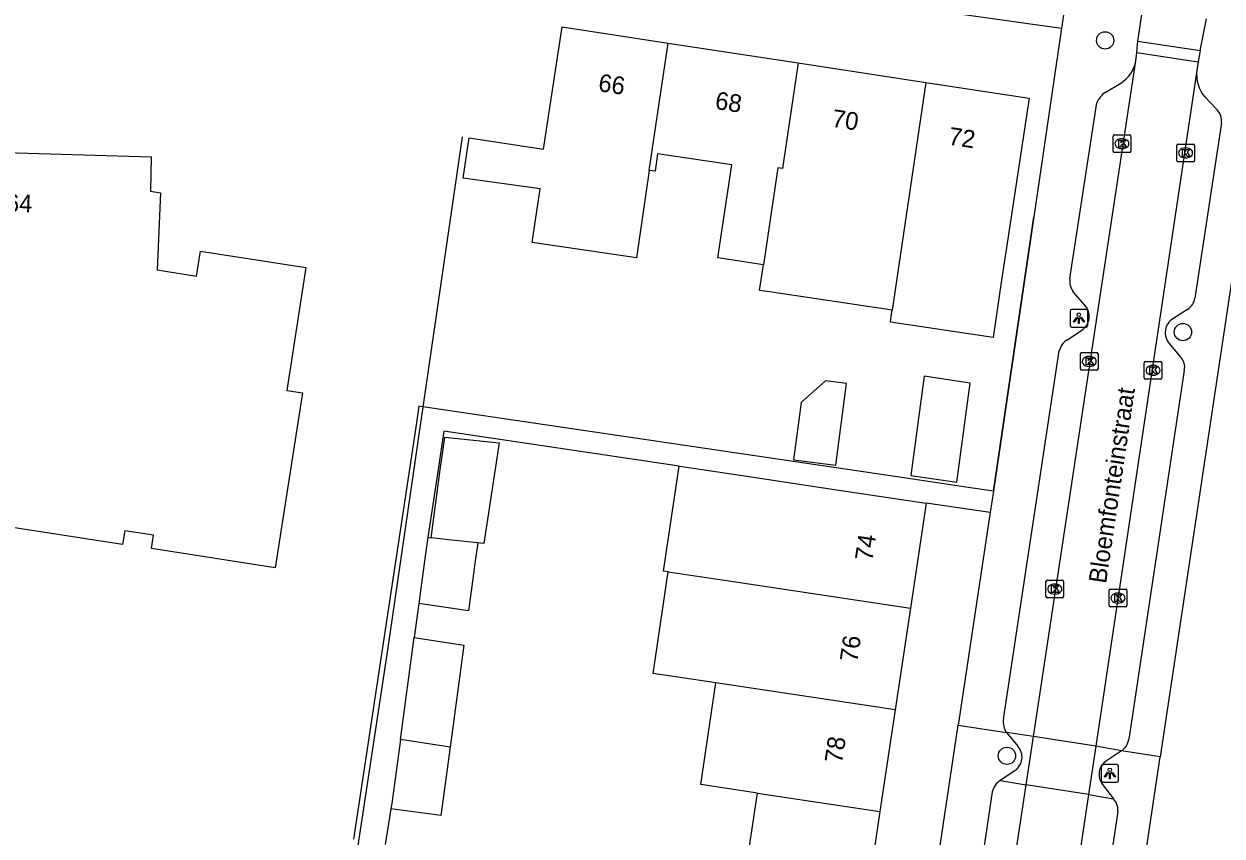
# Model space of a CAD drawing. Extents: x 163010 to 163853, y 382793 to 383982.
# Drawn here: x 163496.4 to 163564.2, y 383299.8 to 383345.7 of the extents above; entities that cross this region are included whole.
import ezdxf

# ---------------------------------------------------------------- set-up
doc = ezdxf.new("R2010")
doc.units = 0
for name, color, linetype in [('IMGEO_Boom', 7, 'Continuous'), ('IMGEO_Hek', 7, 'Continuous'), ('IMGEO_Kolk', 7, 'Continuous'), ('IMGEO_Lichtpunt', 7, 'Continuous'), ('IMGEO_Muur', 7, 'Continuous'), ('IMGEO_Openbare_ruimte_label', 7, 'Continuous'), ('IMGEO_Pand', 7, 'Continuous'), ('IMGEO_Pand_nummerreeks', 7, 'Continuous'), ('IMGEO_Parkeervlak_open', 7, 'Continuous'), ('IMGEO_Rijbaan_lokaal_open', 7, 'Continuous'), ('IMGEO_Voetpad_gesloten', 7, 'Continuous'), ('IMGEO_Voetpad_open', 7, 'Continuous')]:
    doc.layers.add(name, color=color, linetype=linetype)

msp = doc.modelspace()

# ---------------------------------------------------------------- linework, layer by layer
at = {"layer": 'IMGEO_Boom'}
for centre in [(163557.552, 383344.778), (163561.947, 383328.293), (163551.999, 383304.349)]:
    msp.add_circle(centre, 0.489, dxfattribs=at)
at = {"layer": 'IMGEO_Hek'}
msp.add_lwpolyline([(163521.202, 383339.322), (163516.955, 383310.208), (163511.83, 383276.44)], dxfattribs=at)
at = {"layer": 'IMGEO_Kolk'}
for p, q in [((163557.997, 383338.519), (163557.997, 383339.371)), ((163558.072, 383339.445), (163558.924, 383339.445)), ((163558.485, 383339.225), (163558.51, 383339.225)), ((163558.998, 383339.371), (163558.998, 383338.519)), ((163558.508, 383338.665), (163558.483, 383338.665)), ((163561.596, 383337.996), (163561.596, 383338.848)), ((163561.671, 383338.922), (163562.523, 383338.922)), ((163562.084, 383338.702), (163562.109, 383338.702)), ((163562.597, 383338.848), (163562.597, 383337.996)), ((163558.924, 383338.445), (163558.072, 383338.445)), ((163562.523, 383337.922), (163561.671, 383337.922)), ((163562.107, 383338.142), (163562.082, 383338.142)), ((163556.148, 383326.212), (163556.148, 383327.064)), ((163556.223, 383327.138), (163557.075, 383327.138)), ((163557.149, 383327.064), (163557.149, 383326.212)), ((163556.659, 383326.358), (163556.634, 383326.358)), ((163556.636, 383326.918), (163556.661, 383326.918)), ((163559.762, 383325.707), (163559.762, 383326.559)), ((163559.837, 383326.633), (163560.689, 383326.633)), ((163560.25, 383326.413), (163560.275, 383326.413)), ((163560.763, 383326.559), (163560.763, 383325.707)), ((163557.075, 383326.138), (163556.223, 383326.138)), ((163560.273, 383325.853), (163560.248, 383325.853)), ((163560.689, 383325.633), (163559.837, 383325.633)), ((163554.204, 383313.346), (163554.204, 383314.198)), ((163554.279, 383314.272), (163555.131, 383314.272)), ((163555.205, 383314.198), (163555.205, 383313.346)), ((163554.715, 383313.492), (163554.69, 383313.492)), ((163554.692, 383314.052), (163554.717, 383314.052)), ((163557.775, 383312.837), (163557.775, 383313.689)), ((163557.85, 383313.763), (163558.702, 383313.763)), ((163558.263, 383313.543), (163558.288, 383313.543)), ((163558.776, 383313.689), (163558.776, 383312.837)), ((163555.131, 383313.272), (163554.279, 383313.272)), ((163558.286, 383312.983), (163558.261, 383312.983)), ((163558.702, 383312.763), (163557.85, 383312.763))]:
    msp.add_line(p, q, dxfattribs=at)
for points in [[(163557.997, 383338.519), (163557.997, 383339.371)], [(163558.072, 383339.445), (163558.924, 383339.445)], [(163558.998, 383339.371), (163558.998, 383338.519)], [(163558.318, 383339.145), (163558.441, 383339.145), (163558.441, 383338.994), (163558.571, 383339.145), (163558.735, 383339.145), (163558.589, 383338.994), (163558.742, 383338.745), (163558.59, 383338.745), (163558.505, 383338.909), (163558.441, 383338.842), (163558.441, 383338.745), (163558.318, 383338.745), (163558.318, 383339.145)], [(163561.596, 383337.996), (163561.596, 383338.848)], [(163561.671, 383338.922), (163562.523, 383338.922)], [(163561.917, 383338.622), (163562.04, 383338.622), (163562.04, 383338.471), (163562.17, 383338.622), (163562.334, 383338.622), (163562.188, 383338.471), (163562.341, 383338.222), (163562.189, 383338.222), (163562.104, 383338.386), (163562.04, 383338.319), (163562.04, 383338.222), (163561.917, 383338.222), (163561.917, 383338.622)], [(163562.597, 383338.848), (163562.597, 383337.996)], [(163558.924, 383338.445), (163558.072, 383338.445)], [(163562.523, 383337.922), (163561.671, 383337.922)], [(163556.148, 383326.212), (163556.148, 383327.064)], [(163556.223, 383327.138), (163557.075, 383327.138)], [(163557.149, 383327.064), (163557.149, 383326.212)], [(163556.469, 383326.838), (163556.592, 383326.838), (163556.592, 383326.687), (163556.722, 383326.838), (163556.886, 383326.838), (163556.74, 383326.687), (163556.893, 383326.438), (163556.741, 383326.438), (163556.656, 383326.602), (163556.592, 383326.535), (163556.592, 383326.438), (163556.469, 383326.438), (163556.469, 383326.838)], [(163559.762, 383325.707), (163559.762, 383326.559)], [(163559.837, 383326.633), (163560.689, 383326.633)], [(163560.083, 383326.333), (163560.206, 383326.333), (163560.206, 383326.182), (163560.336, 383326.333), (163560.5, 383326.333), (163560.354, 383326.182), (163560.507, 383325.933), (163560.355, 383325.933), (163560.27, 383326.097), (163560.206, 383326.03), (163560.206, 383325.933), (163560.083, 383325.933), (163560.083, 383326.333)], [(163560.763, 383326.559), (163560.763, 383325.707)], [(163557.075, 383326.138), (163556.223, 383326.138)], [(163560.689, 383325.633), (163559.837, 383325.633)], [(163554.204, 383313.346), (163554.204, 383314.198)], [(163554.279, 383314.272), (163555.131, 383314.272)], [(163555.205, 383314.198), (163555.205, 383313.346)], [(163554.525, 383313.972), (163554.648, 383313.972), (163554.648, 383313.821), (163554.778, 383313.972), (163554.942, 383313.972), (163554.796, 383313.821), (163554.949, 383313.572), (163554.797, 383313.572), (163554.712, 383313.736), (163554.648, 383313.669), (163554.648, 383313.572), (163554.525, 383313.572), (163554.525, 383313.972)], [(163557.775, 383312.837), (163557.775, 383313.689)], [(163557.85, 383313.763), (163558.702, 383313.763)], [(163558.096, 383313.463), (163558.219, 383313.463), (163558.219, 383313.312), (163558.349, 383313.463), (163558.513, 383313.463), (163558.367, 383313.312), (163558.52, 383313.063), (163558.368, 383313.063), (163558.283, 383313.227), (163558.219, 383313.16), (163558.219, 383313.063), (163558.096, 383313.063), (163558.096, 383313.463)], [(163558.776, 383313.689), (163558.776, 383312.837)], [(163555.131, 383313.272), (163554.279, 383313.272)], [(163558.702, 383312.763), (163557.85, 383312.763)]]:
    msp.add_lwpolyline(points, dxfattribs=at)
for centre, start, end in [((163558.074, 383339.369), 91.55205, 178.44795), ((163558.074, 383339.369), 91.55205, 178.44795), ((163558.922, 383339.369), 1.55205, 88.44795), ((163558.922, 383339.369), 1.55205, 88.44795), ((163558.074, 383338.521), 181.55205, 268.44795), ((163558.074, 383338.521), 181.55205, 268.44795), ((163558.922, 383338.521), 271.55205, 358.44795), ((163558.922, 383338.521), 271.55205, 358.44795), ((163561.673, 383338.846), 91.55205, 178.44795), ((163561.673, 383338.846), 91.55205, 178.44795), ((163562.521, 383338.846), 1.55205, 88.44795), ((163562.521, 383338.846), 1.55205, 88.44795), ((163561.673, 383337.998), 181.55205, 268.44795), ((163561.673, 383337.998), 181.55205, 268.44795), ((163562.521, 383337.998), 271.55205, 358.44795), ((163562.521, 383337.998), 271.55205, 358.44795), ((163556.225, 383327.062), 91.55205, 178.44795), ((163556.225, 383327.062), 91.55205, 178.44795), ((163557.073, 383327.062), 1.55205, 88.44795), ((163557.073, 383327.062), 1.55205, 88.44795), ((163559.839, 383326.557), 91.55205, 178.44795), ((163559.839, 383326.557), 91.55205, 178.44795), ((163560.687, 383326.557), 1.55205, 88.44795), ((163560.687, 383326.557), 1.55205, 88.44795), ((163556.225, 383326.214), 181.55205, 268.44795), ((163556.225, 383326.214), 181.55205, 268.44795), ((163557.073, 383326.214), 271.55205, 358.44795), ((163557.073, 383326.214), 271.55205, 358.44795), ((163559.839, 383325.709), 181.55205, 268.44795), ((163559.839, 383325.709), 181.55205, 268.44795), ((163560.687, 383325.709), 271.55205, 358.44795), ((163560.687, 383325.709), 271.55205, 358.44795), ((163554.281, 383314.196), 91.55205, 178.44795), ((163554.281, 383314.196), 91.55205, 178.44795), ((163555.129, 383314.196), 1.55205, 88.44795), ((163555.129, 383314.196), 1.55205, 88.44795), ((163557.852, 383313.687), 91.55205, 178.44795), ((163557.852, 383313.687), 91.55205, 178.44795), ((163558.7, 383313.687), 1.55205, 88.44795), ((163558.7, 383313.687), 1.55205, 88.44795), ((163554.281, 383313.348), 181.55205, 268.44795), ((163554.281, 383313.348), 181.55205, 268.44795), ((163555.129, 383313.348), 271.55205, 358.44795), ((163555.129, 383313.348), 271.55205, 358.44795), ((163557.852, 383312.839), 181.55205, 268.44795), ((163557.852, 383312.839), 181.55205, 268.44795), ((163558.7, 383312.839), 271.55205, 358.44795), ((163558.7, 383312.839), 271.55205, 358.44795)]:
    msp.add_arc(centre, 0.0765, start, end, dxfattribs=at)
for centre, major_axis, ratio, start_param, end_param in [((163558.484, 383338.945), (-0.387, 0.002), 0.722429, 4.712389, 7.853982), ((163558.509, 383338.945), (-0.39, 0.002), 0.717154, 1.570796, 4.712389), ((163562.083, 383338.422), (-0.387, 0.002), 0.722429, 4.712389, 7.853982), ((163562.108, 383338.422), (-0.39, 0.002), 0.717154, 1.570796, 4.712389), ((163556.635, 383326.638), (-0.387, 0.002), 0.722429, 4.712389, 7.853982), ((163556.66, 383326.638), (-0.39, 0.002), 0.717154, 1.570796, 4.712389), ((163560.249, 383326.133), (-0.387, 0.002), 0.722429, 4.712389, 7.853982), ((163560.274, 383326.133), (-0.39, 0.002), 0.717154, 1.570796, 4.712389), ((163554.691, 383313.772), (-0.387, 0.002), 0.722429, 4.712389, 7.853982), ((163554.716, 383313.772), (-0.39, 0.002), 0.717154, 1.570796, 4.712389), ((163558.262, 383313.263), (-0.387, 0.002), 0.722429, 4.712389, 7.853982), ((163558.287, 383313.263), (-0.39, 0.002), 0.717154, 1.570796, 4.712389)]:
    msp.add_ellipse(centre, major_axis=major_axis, ratio=ratio, start_param=start_param, end_param=end_param, dxfattribs=at)
at = {"layer": 'IMGEO_Lichtpunt'}
for p, q in [((163555.567, 383329.482), (163555.567, 383328.675)), ((163555.567, 383329.482), (163555.567, 383328.675)), ((163556.469, 383329.577), (163555.661, 383329.577)), ((163556.469, 383329.577), (163555.661, 383329.577)), ((163556.563, 383328.675), (163556.563, 383329.482)), ((163556.563, 383328.675), (163556.563, 383329.482)), ((163555.661, 383328.581), (163556.469, 383328.581)), ((163555.661, 383328.581), (163556.469, 383328.581)), ((163557.318, 383303.763), (163557.318, 383302.956)), ((163557.318, 383303.763), (163557.318, 383302.956)), ((163558.22, 383303.858), (163557.412, 383303.858)), ((163558.22, 383303.858), (163557.412, 383303.858)), ((163558.314, 383302.956), (163558.314, 383303.763)), ((163558.314, 383302.956), (163558.314, 383303.763)), ((163557.412, 383302.862), (163558.22, 383302.862)), ((163557.412, 383302.862), (163558.22, 383302.862))]:
    msp.add_line(p, q, dxfattribs=at)
for points in [[(163555.941, 383329.146), (163555.98, 383329.118), (163555.792, 383328.856), (163555.754, 383328.883), (163555.941, 383329.146)], [(163556.043, 383329.098), (163556.09, 383329.098), (163556.09, 383328.776), (163556.043, 383328.776), (163556.043, 383329.098)], [(163556.153, 383329.118), (163556.191, 383329.145), (163556.378, 383328.883), (163556.339, 383328.855), (163556.153, 383329.118)], [(163557.692, 383303.427), (163557.731, 383303.399), (163557.543, 383303.137), (163557.505, 383303.164), (163557.692, 383303.427)], [(163557.794, 383303.379), (163557.841, 383303.379), (163557.841, 383303.057), (163557.794, 383303.057), (163557.794, 383303.379)], [(163557.904, 383303.399), (163557.942, 383303.426), (163558.129, 383303.164), (163558.09, 383303.136), (163557.904, 383303.399)]]:
    msp.add_lwpolyline(points, dxfattribs=at)
for centre in [(163556.066, 383329.28), (163557.817, 383303.561)]:
    msp.add_circle(centre, 0.0994, dxfattribs=at)
for centre, start, end in [((163555.661, 383329.482), 90, 180), ((163555.661, 383329.482), 90, 180), ((163556.469, 383329.482), 0, 90), ((163556.469, 383329.482), 0, 90), ((163555.661, 383328.675), 180, 270), ((163555.661, 383328.675), 180, 270), ((163556.469, 383328.675), 270, 0), ((163556.469, 383328.675), 270, 360), ((163557.412, 383303.763), 90, 180), ((163557.412, 383303.763), 90, 180), ((163558.22, 383303.763), 0, 90), ((163558.22, 383303.763), 0, 90), ((163557.412, 383302.956), 180, 270), ((163557.412, 383302.956), 180, 270), ((163558.22, 383302.956), 270, 0), ((163558.22, 383302.956), 270, 360)]:
    msp.add_arc(centre, 0.0946, start, end, dxfattribs=at)
at = {"layer": 'IMGEO_Muur'}
msp.add_lwpolyline([(163551.229, 383319.306), (163553.51, 383334.801)], dxfattribs=at)
at = {"layer": 'IMGEO_Pand'}
for points in [[(163531.778, 383337.434), (163531.045, 383332.488), (163525.157, 383333.361), (163525.607, 383336.392), (163521.247, 383336.991), (163521.584, 383339.266), (163525.793, 383338.642), (163526.859, 383345.54), (163532.844, 383344.628)], [(163531.778, 383337.434), (163532.844, 383344.628)], [(163532.844, 383344.628), (163540.198, 383343.507)], [(163540.198, 383343.507), (163539.314, 383337.535), (163539.038, 383337.576), (163538.225, 383332.093)], [(163540.198, 383343.507), (163547.415, 383342.407)], [(163547.415, 383342.407), (163553.264, 383341.515), (163552.223, 383334.686), (163551.697, 383331.234), (163551.218, 383327.997), (163545.408, 383328.858), (163545.477, 383329.326), (163545.508, 383329.538)], [(163547.415, 383342.407), (163545.508, 383329.538)], [(163495.766, 383317.257), (163495.639, 383316.442), (163492.857, 383316.616), (163493.236, 383329.736), (163493.997, 383329.761), (163494.214, 383333.025), (163488.957, 383333.165), (163489.007, 383338.626), (163503.621, 383338.207), (163503.57, 383336.251), (163504.144, 383336.162), (163503.953, 383331.811), (163506.182, 383331.463), (163506.403, 383332.874), (163512.366, 383331.942), (163511.281, 383324.997), (163512.162, 383324.86), (163510.617, 383314.975), (163503.633, 383316.066), (163503.75, 383316.815), (163502.117, 383317.07), (163501.994, 383316.284), (163495.766, 383317.257)], [(163538.225, 383332.093), (163535.643, 383332.487), (163536.443, 383337.738), (163532.248, 383338.362), (163532.103, 383337.386), (163531.778, 383337.434)], [(163545.508, 383329.538), (163538.696, 383330.548), (163538.011, 383330.65), (163538.225, 383332.093)], [(163546.571, 383320.198), (163549.173, 383319.807), (163549.566, 383322.762), (163549.604, 383323.044), (163549.92, 383325.418), (163547.317, 383325.808), (163546.964, 383323.153), (163546.571, 383320.198)], [(163540.371, 383324.322), (163539.937, 383321.085), (163542.316, 383320.766), (163542.936, 383325.391), (163541.746, 383325.55), (163540.371, 383324.322)], [(163519.443, 383316.659), (163519.979, 383320.659), (163520.028, 383321.024), (163520.207, 383322.363), (163523.28, 383322.044), (163522.417, 383316.35), (163522.076, 383316.385)], [(163532.851, 383314.754), (163532.586, 383314.794), (163533.473, 383320.717)], [(163533.473, 383320.717), (163533.739, 383320.677), (163534.25, 383320.6), (163537.294, 383320.144), (163542.486, 383319.365), (163547.43, 383318.624)], [(163547.43, 383318.624), (163546.542, 383312.702)], [(163519.255, 383316.678), (163519.112, 383315.627), (163518.749, 383312.955)], [(163522.076, 383316.385), (163521.921, 383315.246), (163521.838, 383314.633), (163521.553, 383312.536), (163518.749, 383312.955)], [(163519.255, 383316.678), (163519.443, 383316.659)], [(163522.076, 383316.385), (163520.6, 383316.538), (163519.443, 383316.659)], [(163535.545, 383308.471), (163531.989, 383309.004), (163532.851, 383314.754)], [(163532.851, 383314.754), (163536.406, 383314.221), (163546.542, 383312.702)], [(163546.542, 383312.702), (163545.68, 383306.951)], [(163517.707, 383305.265), (163518.488, 383311.029)], [(163518.488, 383311.029), (163521.292, 383310.609), (163520.51, 383304.844)], [(163537.892, 383302.239), (163534.683, 383302.721), (163535.545, 383308.471)], [(163545.68, 383306.951), (163535.545, 383308.471)], [(163545.68, 383306.951), (163544.817, 383301.201)], [(163517.707, 383305.265), (163517.217, 383301.654), (163517.17, 383301.359)], [(163520.51, 383304.844), (163519.986, 383300.978), (163517.17, 383301.359)], [(163520.51, 383304.844), (163517.707, 383305.265)], [(163537.03, 383296.488), (163537.892, 383302.239)], [(163537.892, 383302.239), (163544.817, 383301.201)], [(163544.817, 383301.201), (163543.955, 383295.45)]]:
    msp.add_lwpolyline(points, dxfattribs=at)
at = {"layer": 'IMGEO_Parkeervlak_open'}
for points in [[(163553.5, 383305.433), (163551.974, 383305.668)], [(163558.474, 383304.626), (163557.024, 383304.899)], [(163551.614, 383302.958), (163553.086, 383302.704)], [(163556.616, 383302.169), (163558.015, 383301.927)]]:
    msp.add_lwpolyline(points, dxfattribs=at)
at = {"layer": 'IMGEO_Rijbaan_lokaal_open'}
for points in [[(163559.339, 383344.103), (163559.406, 383344.741)], [(163559.406, 383344.741), (163562.919, 383344.203)], [(163559.289, 383343.624), (163559.339, 383344.103)], [(163559.339, 383344.103), (163562.816, 383343.571)], [(163562.919, 383344.203), (163562.816, 383343.571)], [(163553.5, 383305.433), (163559.289, 383343.624)], [(163562.816, 383343.571), (163562.734, 383343.07)], [(163562.734, 383343.07), (163557.024, 383304.899)], [(163553.086, 383302.704), (163553.5, 383305.433)], [(163557.024, 383304.899), (163553.5, 383305.433)], [(163557.024, 383304.899), (163556.616, 383302.169)], [(163550.322, 383284.469), (163553.086, 383302.704)], [(163556.616, 383302.169), (163553.086, 383302.704)], [(163556.616, 383302.169), (163552.86, 383277.062), (163550.1, 383258.952)]]:
    msp.add_lwpolyline(points, dxfattribs=at)
at = {"layer": 'IMGEO_Voetpad_gesloten'}
for points in [[(163559.406, 383344.741), (163561.372, 383357.894)], [(163562.919, 383344.203), (163563.28, 383346.001)]]:
    msp.add_lwpolyline(points, dxfattribs=at)
at = {"layer": 'IMGEO_Voetpad_open'}
for points in [[(163532.19, 383413.413), (163530.087, 383399.435), (163529.503, 383394.045), (163523.152, 383349.971), (163524.18, 383349.835), (163527.402, 383349.379), (163555.079, 383345.463)], [(163555.45, 383347.799), (163555.079, 383345.463)], [(163555.079, 383345.463), (163553.51, 383334.801), (163551.229, 383319.306)], [(163557.557, 383341.835), (163558.435, 383342.358)], [(163555.558, 383331.319), (163557.08, 383341.249)], [(163563.181, 383341.586), (163563.879, 383340.85)], [(163564.127, 383340.129), (163562.631, 383330.216)], [(163565.502, 383336.544), (163560.664, 383304.297)], [(163556.405, 383329.811), (163555.745, 383330.579)], [(163562.208, 383329.569), (163561.38, 383329.047)], [(163555.415, 383327.86), (163556.234, 383328.401)], [(163551.796, 383306.415), (163554.95, 383327.23)], [(163561.175, 383327.656), (163561.809, 383326.877)], [(163562.025, 383326.132), (163558.893, 383305.294)], [(163551.229, 383319.306), (163549.811, 383319.515), (163546.292, 383320.043), (163518.978, 383324.077), (163518.743, 383324.111), (163518.567, 383322.926), (163515.049, 383299.631)], [(163533.473, 383320.717), (163520.16, 383322.69), (163519.86, 383320.671), (163519.255, 383316.678)], [(163551.229, 383319.306), (163551.05, 383318.091)], [(163551.05, 383318.091), (163547.43, 383318.624)], [(163551.05, 383318.091), (163550.979, 383317.607), (163549.247, 383306.078)], [(163518.749, 383312.955), (163518.488, 383311.029)], [(163544.726, 383283.957), (163545.899, 383283.783), (163549.247, 383306.078)], [(163549.247, 383306.078), (163551.974, 383305.668)], [(163551.974, 383305.668), (163552.608, 383304.901)], [(163558.474, 383304.626), (163557.63, 383304.071)], [(163560.664, 383304.297), (163558.474, 383304.626)], [(163559.867, 383298.985), (163560.664, 383304.297)], [(163552.444, 383303.507), (163551.614, 383302.958)], [(163557.406, 383302.737), (163558.015, 383301.927)], [(163551.168, 383302.317), (163548.96, 383287.426)], [(163517.17, 383301.359), (163516.846, 383299.346)], [(163558.262, 383301.207), (163555.143, 383280.35)]]:
    msp.add_lwpolyline(points, dxfattribs=at)
for centre, radius, start, end in [((163557.424, 383343.961), 1.896, 302.24333, 349.75218), ((163564.65, 383342.838), 1.93, 173.08416, 220.4418), ((163558.263, 383340.773), 1.275, 123.62448, 158.08481), ((163563.309, 383340.251), 0.827, 351.52432, 46.4387), ((163556.484, 383331.159), 0.939, 170.21367, 218.15012), ((163555.722, 383329.178), 0.931, 303.37902, 42.79124), ((163561.651, 383330.395), 0.996, 303.982, 349.66575), ((163561.869, 383328.264), 0.923, 121.99583, 221.23683), ((163555.977, 383326.959), 1.062, 121.93482, 165.20347), ((163561.288, 383326.322), 0.761, 345.54687, 46.79035), ((163552.833, 383306.267), 1.048, 171.90448, 214.90126), ((163551.924, 383304.275), 0.927, 304.09788, 42.48244), ((163557.918, 383305.44), 0.986, 304.33284, 351.47154), ((163558.103, 383303.306), 0.9, 121.74177, 219.19431), ((163552.186, 383302.084), 1.044, 123.21491, 167.12564), ((163557.393, 383301.311), 0.875, 353.14803, 44.7216)]:
    msp.add_arc(centre, radius, start, end, dxfattribs=at)

# ---------------------------------------------------------------- texts
at = {"layer": 'IMGEO_Openbare_ruimte_label'}
msp.add_text('Bloemfonteinstraat', height=1, rotation=81.54574, dxfattribs=at).set_placement((163557.6, 383314.049))
at = {"layer": 'IMGEO_Pand_nummerreeks'}
for s, rotation, p in [('66', 351.33294, (163528.849, 383341.919)), ('68', 351.33115, (163535.453, 383340.912)), ('70', 351.33115, (163542.054, 383339.905)), ('72', 351.33115, (163548.649, 383338.9)), ('64', 358.23373, (163495.39, 383335.101)), ('74', 81.4746, (163544.387, 383315.321)), ('76', 81.47185, (163543.53, 383309.604)), ('78', 81.47185, (163542.673, 383303.89))]:
    msp.add_text(s, height=1, rotation=rotation, dxfattribs=at).set_placement(p)

doc.saveas('drawing.dxf')
